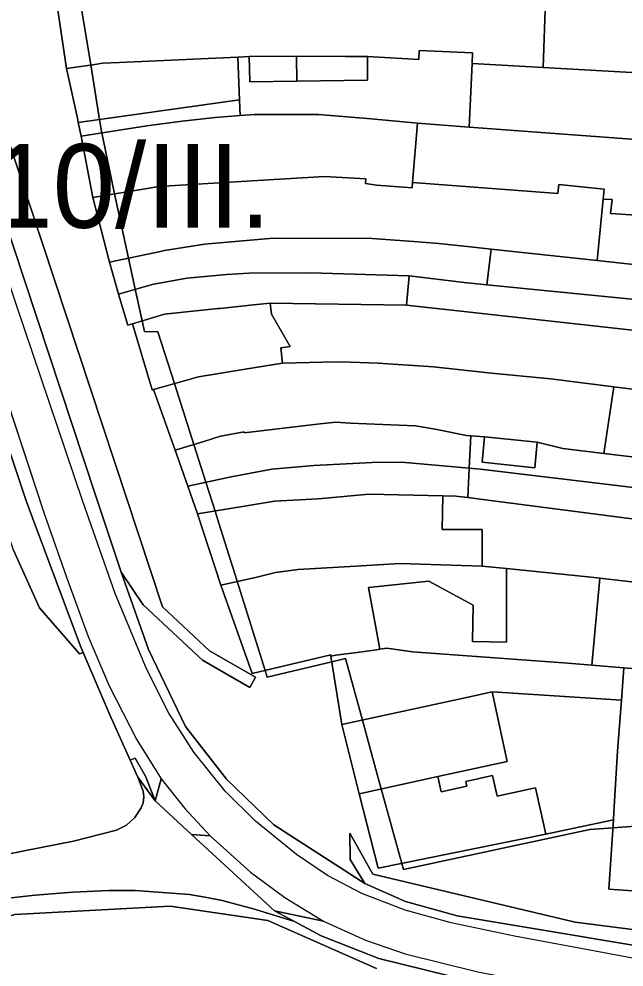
# Model space of a CAD drawing. Extents: x -521939 to -516426, y -1197857 to -1189551.
# Drawn here: x -519915.6 to -519807.3, y -1191802.6 to -1191632.9 of the extents above; entities that cross this region are included whole.
import ezdxf

# ---------------------------------------------------------------- set-up
doc = ezdxf.new("R2010")
doc.units = 0
for name, color, linetype in [('95590013', 7, 'Continuous'), ('95640013', 7, 'Continuous'), ('95660013', 7, 'Continuous')]:
    doc.layers.add(name, color=color, linetype=linetype)

msp = doc.modelspace()

# ---------------------------------------------------------------- linework, layer by layer
at = {"layer": '95590013'}
for points in [[(-519821.8, -1191641.61), (-519821.37, -1191629.57), (-519766.35, -1191631.77), (-519765.78, -1191644.8)], [(-519835.03, -1191652.3), (-519834.5, -1191640.89), (-519821.8, -1191641.61), (-519765.78, -1191644.8), (-519767.31, -1191657.3)], [(-519845.17, -1191662.18), (-519844.26, -1191651.62), (-519835.03, -1191652.3), (-519767.31, -1191657.3), (-519769.05, -1191669.09), (-519803.12, -1191665.88), (-519803.39, -1191668.2), (-519809.73, -1191667.76), (-519809.46, -1191665.25), (-519811.07, -1191665.17), (-519810.89, -1191663.38), (-519819.02, -1191662.57), (-519819.2, -1191664.18)], [(-519809.46, -1191665.25), (-519809.73, -1191667.76), (-519803.39, -1191668.2), (-519803.12, -1191665.88), (-519769.05, -1191669.09), (-519770.71, -1191680.67), (-519812.15, -1191676.18), (-519811.07, -1191665.17)], [(-519831.85, -1191680.53), (-519831.08, -1191674.13), (-519812.15, -1191676.18), (-519770.71, -1191680.67), (-519771.54, -1191686.47)], [(-519771.54, -1191686.47), (-519772.38, -1191692.31), (-519846.26, -1191684.18), (-519845.8, -1191678.9), (-519835.92, -1191680.13), (-519831.85, -1191680.53)], [(-519820.48, -1191697.36), (-519831.65, -1191696.25), (-519841.42, -1191695.2), (-519851.33, -1191694.53), (-519857.95, -1191694.28), (-519861.24, -1191694.35), (-519868.42, -1191694.56), (-519868.76, -1191691.78), (-519867.07, -1191691.57), (-519870.41, -1191685.79), (-519870.62, -1191683.8), (-519846.26, -1191684.18), (-519772.38, -1191692.31), (-519774.06, -1191703.84), (-519799.2, -1191700), (-519809.16, -1191698.76)], [(-519810.92, -1191710.68), (-519809.16, -1191698.76), (-519799.2, -1191700), (-519774.06, -1191703.84), (-519775.69, -1191714.88), (-519797.43, -1191712.33)], [(-519835.03, -1191713.3), (-519834.76, -1191707.55), (-519832.28, -1191707.71), (-519832.71, -1191712.24), (-519823.29, -1191713.25), (-519822.85, -1191708.64), (-519818.27, -1191709.78), (-519810.92, -1191710.68), (-519797.43, -1191712.33), (-519775.69, -1191714.88), (-519776.58, -1191720.64), (-519806.65, -1191716.65), (-519833, -1191713.47)], [(-519776.58, -1191720.64), (-519777.34, -1191726.5), (-519804.99, -1191722.51), (-519832.57, -1191718.9), (-519835.28, -1191718.58), (-519835.03, -1191713.3), (-519833, -1191713.47), (-519806.65, -1191716.65)], [(-519832.71, -1191724.27), (-519839.84, -1191724.27), (-519839.76, -1191718.28), (-519837.42, -1191718.33), (-519835.28, -1191718.58), (-519832.57, -1191718.9), (-519804.99, -1191722.51), (-519777.34, -1191726.5), (-519778.77, -1191736.84), (-519811.65, -1191732.99), (-519813.79, -1191732.74), (-519828.34, -1191731.27), (-519832.73, -1191730.83)], [(-519811.65, -1191732.99), (-519813.12, -1191748.55), (-519817.36, -1191748.19), (-519845.19, -1191746.19), (-519849.76, -1191745.53), (-519851.03, -1191745.72), (-519853.07, -1191734.65), (-519842.28, -1191733.53), (-519834.34, -1191737.81), (-519834.44, -1191744.32), (-519828.34, -1191744.43), (-519828.34, -1191731.27), (-519813.79, -1191732.74)], [(-519807.37, -1191749.03), (-519813.12, -1191748.55), (-519811.65, -1191732.99), (-519778.77, -1191736.84), (-519780.68, -1191751.27), (-519790.84, -1191750.42)]]:
    msp.add_lwpolyline(points, close=True, dxfattribs=at)
at = {"layer": '95640013'}
for points in [[(-520001.92, -1191461.39), (-519995.8, -1191475.78), (-519988.12, -1191496.63), (-519987.95, -1191497.1), (-519979.96, -1191521.18), (-519962.02, -1191575.25), (-519951.7, -1191606.35), (-519940.4, -1191640.9), (-519914.37, -1191718.97), (-519913.17, -1191722.18), (-519904.59, -1191745.15), (-519904.11, -1191746.27), (-519904.75, -1191746.53), (-519911.92, -1191738.32), (-519916.57, -1191728.01), (-519945.56, -1191641.36), (-519960.21, -1191597.05), (-519992.85, -1191498.72), (-520000.77, -1191477.2), (-520007.69, -1191461.01)], [(-519908.85, -1191629.77), (-519907.1, -1191641.81), (-519905.14, -1191650.69), (-519904.97, -1191651.47), (-519904.44, -1191653.91), (-519902.39, -1191664.91), (-519899.39, -1191676.45), (-519897.78, -1191682.21), (-519896.1, -1191687.72), (-519895.27, -1191687.47), (-519891.75, -1191699.3), (-519891.52, -1191699.22), (-519887.63, -1191710.07), (-519885.35, -1191716.54), (-519883.67, -1191721.51), (-519879.44, -1191734.23), (-519873.86, -1191750.05), (-519859.79, -1191746.71), (-519859.76, -1191746.93), (-519857.83, -1191759.18), (-519854.69, -1191771.56), (-519851.31, -1191784.91), (-519821.34, -1191778.8), (-519809.2, -1191776.23), (-519810.07, -1191788.65), (-519793.87, -1191789.77)], [(-519671.48, -1191818.95), (-519772.68, -1191799.44), (-519790.85, -1191797.74), (-519816.09, -1191794.52), (-519852.3, -1191785.93), (-519856.41, -1191778.6), (-519856.35, -1191783.32), (-519853.69, -1191787.65), (-519869.99, -1191777.11), (-519878.44, -1191768.99), (-519885.81, -1191759.52), (-519892.42, -1191745.79), (-519897.31, -1191731.93), (-519893.38, -1191737.79), (-519882.73, -1191747.68), (-519874.3, -1191752.56), (-519873.25, -1191750.74), (-519881.48, -1191745.98), (-519889.91, -1191738.14), (-519924.32, -1191634.13)], [(-519929.33, -1191635.28), (-519901.82, -1191718.32), (-519897.31, -1191731.93), (-519892.42, -1191745.79), (-519885.81, -1191759.52), (-519878.44, -1191768.99), (-519869.99, -1191777.11), (-519853.69, -1191787.65), (-519846.4, -1191790.82), (-519837.21, -1191793.39), (-519791.06, -1191801.12), (-519672.49, -1191823.8)], [(-519898.36, -1191735.73), (-519904.24, -1191719.13), (-519916.09, -1191683.96), (-519918.62, -1191676.29)], [(-519925.53, -1191677.64), (-519911.05, -1191721.41)], [(-519726.2, -1191815.87), (-519810.91, -1191800.03), (-519826.9, -1191797.04), (-519838.26, -1191794.65), (-519846.48, -1191792.39), (-519854.23, -1191789.44), (-519860.36, -1191786.22), (-519865.95, -1191782.45), (-519873.27, -1191776.5), (-519878.7, -1191771.08), (-519884.3, -1191764.14), (-519888.76, -1191757.16), (-519892.79, -1191749.2), (-519898.36, -1191735.73), (-519904.24, -1191719.13), (-519916.09, -1191683.96)], [(-519911.05, -1191721.41), (-519907.08, -1191732.84), (-519903.18, -1191743.42)], [(-519916.57, -1191728.01), (-519911.92, -1191738.32), (-519904.75, -1191746.53), (-519904.11, -1191746.27), (-519899.31, -1191757.43), (-519895.67, -1191765.56), (-519894.32, -1191768.58), (-519893.35, -1191771.13), (-519893.23, -1191772.14), (-519893.35, -1191773.17), (-519893.72, -1191774.12), (-519894.86, -1191775.8), (-519896.34, -1191777.19), (-519898.15, -1191778.09), (-519905.8, -1191780.08), (-519914.66, -1191781.8), (-519932.25, -1191785.42)], [(-519888.76, -1191757.16), (-519892.79, -1191749.2), (-519898.36, -1191735.73)], [(-519903.18, -1191743.42), (-519899.44, -1191752.28), (-519894.5, -1191761.95), (-519890.13, -1191768.88)], [(-519878.7, -1191771.08), (-519884.3, -1191764.14), (-519888.76, -1191757.16)], [(-519932.25, -1191785.42), (-519914.66, -1191781.8), (-519905.8, -1191780.08), (-519898.15, -1191778.09), (-519896.34, -1191777.19), (-519894.86, -1191775.8), (-519893.72, -1191774.12), (-519893.35, -1191773.17), (-519893.23, -1191772.14), (-519893.35, -1191771.13), (-519894.32, -1191768.58), (-519891.23, -1191772.83), (-519884.71, -1191778.84), (-519869.88, -1191792.53), (-519866.29, -1191794.43), (-519873.45, -1191792.22), (-519879.25, -1191790.68), (-519881.98, -1191790.14), (-519885.06, -1191789.58), (-519894.81, -1191788.88), (-519899.49, -1191788.87), (-519905.97, -1191789.15), (-519912.66, -1191789.74), (-519920.23, -1191790.55)], [(-519890.13, -1191768.88), (-519885.91, -1191774.21), (-519881.35, -1191779.13)], [(-519873.27, -1191776.5), (-519878.7, -1191771.08)], [(-519854.23, -1191789.44), (-519860.36, -1191786.22), (-519865.95, -1191782.45), (-519873.27, -1191776.5)], [(-519881.35, -1191779.13), (-519874.16, -1191785.63), (-519868.02, -1191790.16)], [(-519613.12, -1191835.08), (-519672.49, -1191823.8), (-519791.06, -1191801.12), (-519837.21, -1191793.39), (-519846.4, -1191790.82), (-519853.69, -1191787.65), (-519856.35, -1191783.32), (-519856.41, -1191778.6), (-519852.3, -1191785.93), (-519816.09, -1191794.52), (-519790.85, -1191797.74), (-519772.68, -1191799.44), (-519671.48, -1191818.95), (-519598.53, -1191832.51)], [(-519991.21, -1191805.18), (-519972.41, -1191800.67), (-519948.39, -1191794.95), (-519943.26, -1191793.93), (-519920.23, -1191790.55), (-519912.66, -1191789.74), (-519905.97, -1191789.15), (-519899.49, -1191788.87), (-519894.81, -1191788.88), (-519885.06, -1191789.58), (-519881.98, -1191790.14), (-519879.25, -1191790.68), (-519873.45, -1191792.22), (-519866.29, -1191794.43), (-519861.49, -1191796.98), (-519851.18, -1191801.06), (-519838.85, -1191804.06)], [(-519868.02, -1191790.16), (-519861.07, -1191794.34)], [(-519838.26, -1191794.65), (-519846.48, -1191792.39), (-519854.23, -1191789.44)], [(-519851.62, -1191802.83), (-519871.03, -1191794.26), (-519888.52, -1191791.71), (-519916.31, -1191793.17), (-519923.55, -1191795.32), (-519947.02, -1191801.53), (-519949.17, -1191802.72)], [(-519920.18, -1191807.45), (-519923.55, -1191795.32), (-519916.31, -1191793.17), (-519888.52, -1191791.71), (-519871.03, -1191794.26), (-519851.62, -1191802.83)], [(-519615.32, -1191846.99), (-519686.16, -1191833.74), (-519781.44, -1191815.36), (-519797.43, -1191812.24), (-519800.55, -1191811.63), (-519838.85, -1191804.06), (-519851.18, -1191801.06), (-519861.49, -1191796.98), (-519866.29, -1191794.43), (-519869.88, -1191792.53), (-519861.07, -1191794.34), (-519853.59, -1191797.77), (-519846.51, -1191800.23), (-519833.48, -1191803.41), (-519811.4, -1191807.64), (-519771.65, -1191815.09), (-519727.78, -1191823.29), (-519639.5, -1191840.22), (-519613.17, -1191845.14)], [(-519861.07, -1191794.34), (-519853.59, -1191797.77)], [(-519726.2, -1191815.87), (-519810.91, -1191800.03), (-519826.9, -1191797.04), (-519838.26, -1191794.65)], [(-519853.59, -1191797.77), (-519846.51, -1191800.23)], [(-519846.51, -1191800.23), (-519833.48, -1191803.41)]]:
    msp.add_lwpolyline(points, dxfattribs=at)
for points in [[(-519941.34, -1191590.66), (-519942.38, -1191586.04), (-519958.85, -1191536.25), (-519964.41, -1191526.07), (-519967.28, -1191520.06), (-519976.95, -1191490.92), (-519976.62, -1191487.71), (-519975.39, -1191486.37), (-519973.52, -1191485.06), (-519972.27, -1191488.83), (-519940.35, -1191585.05), (-519932.79, -1191607.99), (-519924.32, -1191634.13), (-519889.91, -1191738.14), (-519881.48, -1191745.98), (-519873.25, -1191750.74), (-519874.3, -1191752.56), (-519882.73, -1191747.68), (-519893.38, -1191737.79), (-519897.31, -1191731.93), (-519901.82, -1191718.32), (-519929.33, -1191635.28), (-519937.84, -1191609.04), (-519939.31, -1191603.72)], [(-519899.31, -1191757.43), (-519904.11, -1191746.27), (-519904.59, -1191745.15), (-519913.17, -1191722.18), (-519914.37, -1191718.97), (-519940.4, -1191640.9), (-519951.7, -1191606.35), (-519962.02, -1191575.25), (-519959.6, -1191574.45), (-519927.88, -1191670.53), (-519911.05, -1191721.41), (-519907.08, -1191732.84), (-519903.18, -1191743.42), (-519899.44, -1191752.28), (-519894.5, -1191761.95), (-519890.13, -1191768.88), (-519891.23, -1191772.83), (-519892.95, -1191768.4), (-519894.8, -1191765.21), (-519895.67, -1191765.56)], [(-519907.1, -1191641.81), (-519908.85, -1191629.77), (-519902.45, -1191629.08), (-519886.17, -1191628.55), (-519836.28, -1191628.97), (-519821.37, -1191629.57), (-519821.8, -1191641.61), (-519834.5, -1191640.89), (-519834.42, -1191639.03), (-519843.97, -1191638.58), (-519844.06, -1191640.19), (-519853.25, -1191639.68), (-519857.17, -1191639.64), (-519865.92, -1191639.62), (-519874.42, -1191639.67), (-519876.42, -1191639.76), (-519897.62, -1191640.74), (-519900.62, -1191640.88), (-519902.04, -1191641.08)], [(-519852.59, -1191650.84), (-519862.02, -1191650.03), (-519873.45, -1191650.04), (-519876.03, -1191650.23), (-519876.13, -1191647.42), (-519876.42, -1191639.76), (-519874.42, -1191639.67), (-519874.26, -1191644.21), (-519865.87, -1191644.06), (-519853.2, -1191643.9), (-519853.25, -1191639.68), (-519844.06, -1191640.19), (-519843.97, -1191638.58), (-519834.42, -1191639.03), (-519834.5, -1191640.89), (-519835.03, -1191652.3), (-519844.26, -1191651.62)], [(-519905.14, -1191650.69), (-519907.1, -1191641.81), (-519902.04, -1191641.08), (-519900.62, -1191640.88), (-519897.62, -1191640.74), (-519876.42, -1191639.76), (-519876.13, -1191647.42), (-519904.97, -1191651.47)], [(-519874.42, -1191639.67), (-519865.92, -1191639.62), (-519865.87, -1191644.06), (-519874.26, -1191644.21)], [(-519865.87, -1191644.06), (-519865.92, -1191639.62), (-519857.17, -1191639.64), (-519853.25, -1191639.68), (-519853.2, -1191643.9)], [(-519904.44, -1191653.91), (-519904.97, -1191651.47), (-519876.13, -1191647.42), (-519876.03, -1191650.23), (-519880.51, -1191650.56), (-519886.36, -1191651.26), (-519887.28, -1191651.38), (-519892.68, -1191652.08)], [(-519890.62, -1191662.91), (-519892.28, -1191663.21), (-519902.39, -1191664.91), (-519904.44, -1191653.91), (-519892.68, -1191652.08), (-519887.28, -1191651.38), (-519886.36, -1191651.26), (-519880.51, -1191650.56), (-519876.03, -1191650.23), (-519873.45, -1191650.04), (-519862.02, -1191650.03), (-519852.59, -1191650.84), (-519844.26, -1191651.62), (-519845.17, -1191662.18), (-519845.25, -1191663.18), (-519851.61, -1191662.66), (-519853.58, -1191662.37), (-519853.51, -1191661.54), (-519860.92, -1191661.14), (-519871.9, -1191661.79), (-519887.63, -1191662.73)], [(-519902.39, -1191664.91), (-519892.28, -1191663.21), (-519890.62, -1191662.91), (-519887.63, -1191662.73), (-519871.9, -1191661.79), (-519860.92, -1191661.14), (-519853.51, -1191661.54), (-519853.58, -1191662.37), (-519851.61, -1191662.66), (-519845.25, -1191663.18), (-519845.17, -1191662.18), (-519819.2, -1191664.18), (-519819.02, -1191662.57), (-519810.89, -1191663.38), (-519811.07, -1191665.17), (-519812.15, -1191676.18), (-519831.08, -1191674.13), (-519834.88, -1191673.72), (-519840.45, -1191673.12), (-519843.5, -1191672.89), (-519845, -1191672.78), (-519852.37, -1191672.23), (-519870.09, -1191672.17), (-519882.37, -1191673.24), (-519889.55, -1191674.4), (-519890.26, -1191674.55), (-519899.39, -1191676.45)], [(-519899.39, -1191676.45), (-519890.26, -1191674.55), (-519889.55, -1191674.4), (-519882.37, -1191673.24), (-519870.09, -1191672.17), (-519852.37, -1191672.23), (-519845, -1191672.78), (-519843.5, -1191672.89), (-519840.45, -1191673.12), (-519834.88, -1191673.72), (-519831.08, -1191674.13), (-519831.85, -1191680.53), (-519835.92, -1191680.13), (-519845.8, -1191678.9), (-519863.43, -1191678.36), (-519874.43, -1191678.42), (-519878.38, -1191678.65), (-519885.56, -1191679.35), (-519891.73, -1191680.43), (-519897.78, -1191682.21)], [(-519873.65, -1191684.11), (-519879.58, -1191684.73), (-519880.01, -1191684.77), (-519889.52, -1191685.76), (-519895.27, -1191687.47), (-519896.1, -1191687.72), (-519897.78, -1191682.21), (-519891.73, -1191680.43), (-519885.56, -1191679.35), (-519878.38, -1191678.65), (-519874.43, -1191678.42), (-519863.43, -1191678.36), (-519845.8, -1191678.9), (-519846.26, -1191684.18), (-519870.62, -1191683.8)], [(-519891.75, -1191699.3), (-519895.27, -1191687.47), (-519889.52, -1191685.76), (-519880.01, -1191684.77), (-519879.58, -1191684.73), (-519873.65, -1191684.11), (-519870.62, -1191683.8), (-519870.41, -1191685.79), (-519867.07, -1191691.57), (-519868.76, -1191691.78), (-519868.42, -1191694.56), (-519875.1, -1191695.62), (-519883.47, -1191696.95), (-519891.52, -1191699.22)], [(-519887.63, -1191710.07), (-519891.52, -1191699.22), (-519883.47, -1191696.95), (-519875.1, -1191695.62), (-519868.42, -1191694.56), (-519861.24, -1191694.35), (-519857.95, -1191694.28), (-519851.33, -1191694.53), (-519841.42, -1191695.2), (-519831.65, -1191696.25), (-519820.48, -1191697.36), (-519809.16, -1191698.76), (-519810.92, -1191710.68), (-519818.27, -1191709.78), (-519822.85, -1191708.64), (-519832.28, -1191707.71), (-519834.76, -1191707.55), (-519835.52, -1191707.5), (-519841.1, -1191706.32), (-519844.65, -1191705.76), (-519856.33, -1191705.29), (-519858.87, -1191705.11), (-519862.22, -1191705.42), (-519875.29, -1191706.97), (-519875.31, -1191706.84), (-519879.52, -1191707.62), (-519882.52, -1191708.53)], [(-519862.22, -1191705.42), (-519858.87, -1191705.11), (-519856.33, -1191705.29), (-519844.65, -1191705.76), (-519841.1, -1191706.32), (-519835.52, -1191707.5), (-519834.76, -1191707.55), (-519835.03, -1191713.3), (-519847.13, -1191712.27), (-519852.39, -1191712.33), (-519862.83, -1191712.82), (-519870.35, -1191713.48), (-519877.61, -1191714.87), (-519885.35, -1191716.54), (-519887.63, -1191710.07), (-519882.52, -1191708.53), (-519879.52, -1191707.62), (-519875.31, -1191706.84), (-519875.29, -1191706.97)], [(-519832.71, -1191712.24), (-519832.28, -1191707.71), (-519822.85, -1191708.64), (-519823.29, -1191713.25)], [(-519885.35, -1191716.54), (-519877.61, -1191714.87), (-519870.35, -1191713.48), (-519862.83, -1191712.82), (-519852.39, -1191712.33), (-519847.13, -1191712.27), (-519835.03, -1191713.3), (-519835.28, -1191718.58), (-519837.42, -1191718.33), (-519839.76, -1191718.28), (-519852.95, -1191717.98), (-519862.05, -1191718.78), (-519869.85, -1191719.24), (-519875.21, -1191720.12), (-519883.67, -1191721.51)], [(-519879.44, -1191734.23), (-519883.67, -1191721.51), (-519875.21, -1191720.12), (-519869.85, -1191719.24), (-519862.05, -1191718.78), (-519852.95, -1191717.98), (-519839.76, -1191718.28), (-519839.84, -1191724.27), (-519832.71, -1191724.27), (-519832.73, -1191730.83), (-519847.44, -1191730.39), (-519854.33, -1191730.78), (-519865.62, -1191731.42), (-519869.68, -1191732.01), (-519873.29, -1191732.88)], [(-519859.76, -1191746.93), (-519859.79, -1191746.71), (-519873.86, -1191750.05), (-519879.44, -1191734.23), (-519873.29, -1191732.88), (-519869.68, -1191732.01), (-519865.62, -1191731.42), (-519854.33, -1191730.78), (-519847.44, -1191730.39), (-519832.73, -1191730.83), (-519828.34, -1191731.27), (-519828.34, -1191744.43), (-519834.44, -1191744.32), (-519834.34, -1191737.81), (-519842.28, -1191733.53), (-519853.07, -1191734.65), (-519851.03, -1191745.72), (-519851.62, -1191745.8), (-519855.1, -1191746.27), (-519858.89, -1191746.78)], [(-519859.76, -1191746.93), (-519858.89, -1191746.78), (-519855.1, -1191746.27), (-519851.62, -1191745.8), (-519851.03, -1191745.72), (-519849.76, -1191745.53), (-519845.19, -1191746.19), (-519817.36, -1191748.19), (-519813.12, -1191748.55), (-519807.37, -1191749.03), (-519807.81, -1191754.83), (-519830.94, -1191753.33), (-519836.61, -1191754.56), (-519857.83, -1191759.18)], [(-519790.49, -1191771.67), (-519791.97, -1191794.76), (-519794.37, -1191794.6), (-519793.87, -1191789.77), (-519810.07, -1191788.65), (-519809.2, -1191776.23), (-519809.13, -1191774.84), (-519808.5, -1191763.95), (-519807.81, -1191754.83), (-519807.37, -1191749.03), (-519790.84, -1191750.42)], [(-519840.62, -1191768.5), (-519854.69, -1191771.56), (-519857.83, -1191759.18), (-519836.61, -1191754.56), (-519830.94, -1191753.33), (-519828.23, -1191765.81)], [(-519808.5, -1191763.95), (-519809.13, -1191774.84), (-519809.2, -1191776.23), (-519821.34, -1191778.8), (-519823.16, -1191770.52), (-519830.05, -1191772.03), (-519830.86, -1191768.32), (-519835.62, -1191769.36), (-519835.43, -1191770.24), (-519840.02, -1191771.24), (-519840.62, -1191768.5), (-519828.23, -1191765.81), (-519830.94, -1191753.33), (-519807.81, -1191754.83)], [(-519894.32, -1191768.58), (-519895.67, -1191765.56), (-519894.8, -1191765.21), (-519892.95, -1191768.4), (-519891.23, -1191772.83)], [(-519881.35, -1191779.13), (-519884.71, -1191778.84), (-519891.23, -1191772.83), (-519890.13, -1191768.88), (-519885.91, -1191774.21)], [(-519851.31, -1191784.91), (-519854.69, -1191771.56), (-519840.62, -1191768.5), (-519840.02, -1191771.24), (-519835.43, -1191770.24), (-519835.62, -1191769.36), (-519830.86, -1191768.32), (-519830.05, -1191772.03), (-519823.16, -1191770.52), (-519821.34, -1191778.8)], [(-519861.07, -1191794.34), (-519869.88, -1191792.53), (-519884.71, -1191778.84), (-519881.35, -1191779.13), (-519874.16, -1191785.63), (-519868.02, -1191790.16)]]:
    msp.add_lwpolyline(points, close=True, dxfattribs=at)
at = {"layer": '95660013'}
for points in [[(-519904.49, -1191630.44), (-519902.75, -1191641.18), (-519901.29, -1191650.21), (-519901.17, -1191650.94), (-519900.94, -1191652.34), (-519900.73, -1191653.33), (-519898.47, -1191664.25), (-519897.9, -1191666.99), (-519895.99, -1191675.74), (-519894.77, -1191681.32), (-519893.54, -1191686.96), (-519893.12, -1191688.89), (-519890.71, -1191688.94), (-519887.78, -1191698.16), (-519887.42, -1191699.28), (-519884.31, -1191709.07), (-519882.15, -1191715.85), (-519880.51, -1191720.99), (-519879.81, -1191723.18), (-519876.62, -1191733.33), (-519871.54, -1191749.5), (-519871.17, -1191750.69), (-519859.59, -1191747.97), (-519857.14, -1191747.4), (-519854.13, -1191758.38), (-519851.53, -1191767.88), (-519850.76, -1191770.7), (-519847.1, -1191784.05), (-519846.8, -1191785.13), (-519813.46, -1191777.99), (-519809.3, -1191777.67), (-519805.34, -1191777.37)], [(-519805.34, -1191777.37), (-519809.3, -1191777.67), (-519813.46, -1191777.99), (-519846.8, -1191785.13), (-519847.1, -1191784.05), (-519850.76, -1191770.7), (-519851.53, -1191767.88), (-519854.13, -1191758.38), (-519857.14, -1191747.4), (-519859.59, -1191747.97), (-519871.17, -1191750.69), (-519871.54, -1191749.5), (-519876.62, -1191733.33), (-519879.81, -1191723.18), (-519880.51, -1191720.99), (-519882.15, -1191715.85), (-519884.31, -1191709.07), (-519887.42, -1191699.28), (-519887.78, -1191698.16), (-519890.71, -1191688.94), (-519893.12, -1191688.89), (-519893.54, -1191686.96), (-519894.77, -1191681.32), (-519895.99, -1191675.74), (-519897.9, -1191666.99), (-519898.47, -1191664.25), (-519900.73, -1191653.33), (-519900.94, -1191652.34), (-519901.17, -1191650.94), (-519901.29, -1191650.21), (-519902.75, -1191641.18), (-519904.49, -1191630.44)]]:
    msp.add_lwpolyline(points, dxfattribs=at)

# ---------------------------------------------------------------- texts
msp.add_text('30710/III.', height=15, rotation=0, dxfattribs=at).set_placement((-519954.17, -1191670.31))

doc.saveas('drawing.dxf')
